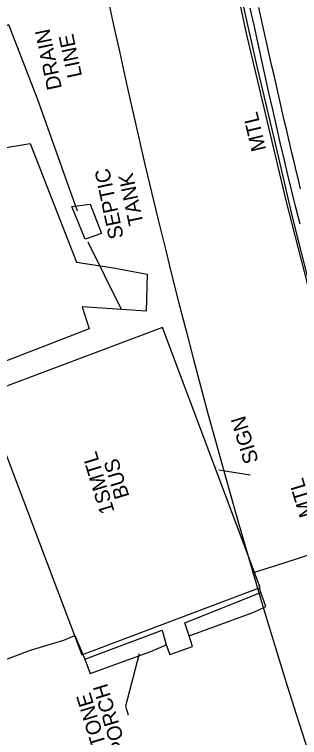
# Model space of a CAD drawing. Extents: x 472260 to 482161, y 489063 to 507124.
# Drawn here: x 478378 to 478455, y 494825.8 to 495021.1 of the extents above; entities that cross this region are included whole.
import ezdxf

# ---------------------------------------------------------------- set-up
doc = ezdxf.new("R2010")
doc.units = 0
for name, color, linetype in [('Exist Plan Preparation Watershed Blue', 7, 'Continuous'), ('Exist Roads Change in Surface', 7, 'Continuous'), ('Exist Structure Minor Drop Inlet Cogo Elevation', 7, 'Continuous'), ('Exist Structure Minor Pipes CMP 30 Inch Invert', 7, 'Continuous'), ('Exist Utilities Water Meter CELL', 7, 'Continuous'), ('Old_Level_51', 7, 'Continuous'), ('Prop Drainage Structure Catch Basin Convert From Junction Box Label', 7, 'Continuous'), ('Prop Drainage Structure Drop Inlet Grate 2 Narrow Slots and Sag Grates 840 24 CELL', 7, 'Continuous'), ('Prop Drainage Structure Outlet Berm Ditch 850 10 CELL', 7, 'Continuous'), ('Prop Drainage Structure Pipe CSP 18in', 7, 'Continuous'), ('Prop Drainage Structure Pipe Plug CELL', 7, 'Continuous'), ('Prop Drainage Structure Pipe RCP 18in Class III', 7, 'Continuous'), ('Prop Drainage Structure Pipe RCP 30in Class III', 7, 'Continuous'), ('Prop Drainage Structure Pipe RCP 42in Class III', 7, 'Continuous'), ('Prop Drainage Structure Pipe Stub Out CELL', 7, 'Continuous'), ('Prop Drainage Structure Plot Symbol 50 Scale CELL', 7, 'Continuous'), ('Prop Earthen Structure Ditch Flow Line', 7, 'Continuous'), ('Prop NEU Channel Block Detail CELL', 7, 'Continuous'), ('Prop SS Cut Line', 7, 'Continuous'), ('Prop SS Fill Line', 7, 'Continuous')]:
    doc.layers.add(name, color=color, linetype=linetype)

msp = doc.modelspace()

# ---------------------------------------------------------------- linework, layer by layer
at = {"layer": 'Exist Plan Preparation Watershed Blue'}
msp.add_lwpolyline([(478397.05, 494847.04), (478417.87, 494854.86), (478419, 494850.88), (478419.92, 494848.3), (478426.03, 494850.44), (478425.12, 494853.29), (478424.02, 494856.85), (478444.53, 494865.01)], dxfattribs=at)
at = {"layer": 'Exist Structure Minor Drop Inlet Cogo Elevation'}
for centre, radius, start, end in [((482394.4, 495875.96), 4080.78, 189.24053, 192.1328), ((480407.9, 495448.91), 2048.89, 192.1328, 219.63873)]:
    msp.add_arc(centre, radius, start, end, dxfattribs=at)
at = {"layer": 'Exist Utilities Water Meter CELL'}
msp.add_line((478406.82, 494941.66), (478397.91, 494959.65), dxfattribs=at)
msp.add_lwpolyline([(478395.07, 494968.01), (478384.21, 494998.37), (478376.49, 495018.29), (478364.42, 495013.63)], dxfattribs=at)
at = {"layer": 'Old_Level_51'}
msp.add_lwpolyline([(478397.11, 494960.4), (478393.49, 494969.29), (478398.48, 494969.94), (478401.52, 494961.96), (478397.11, 494960.4)], dxfattribs=at)
at = {"layer": 'Prop Drainage Structure Catch Basin Convert From Junction Box Label'}
msp.add_lwpolyline([(478501.99, 494799.41), (478492.08, 494829.68), (478483.64, 494856.52), (478476.37, 494880.34), (478468.84, 494907.14), (478462.48, 494930.64), (478457.94, 494947.18), (478453.06, 494966.51), (478448.44, 494986.32), (478443.62, 495006.68), (478438.84, 495028), (478434.23, 495048.56), (478429.71, 495071.45), (478426.14, 495088.84), (478423.02, 495104.56), (478420.87, 495115.4), (478419.24, 495124.62)], dxfattribs=at)
at = {"layer": 'Prop Drainage Structure Drop Inlet Grate 2 Narrow Slots and Sag Grates 840 24 CELL'}
msp.add_lwpolyline([(478455.24, 494974.07), (478454.65, 494976.5), (478454.06, 494978.93), (478453.48, 494981.35), (478452.89, 494983.78), (478452.3, 494986.21), (478451.95, 494987.68), (478451.39, 494990.11), (478450.84, 494992.55), (478450.28, 494994.98), (478449.73, 494997.42), (478449.18, 494999.85), (478448.62, 495002.29), (478448.07, 495004.72), (478447.52, 495007.15), (478446.96, 495009.59), (478446.41, 495012.02), (478445.86, 495014.46), (478445.3, 495016.89), (478444.75, 495019.33), (478444.48, 495020.54), (478443.93, 495022.97)], dxfattribs=at)
at = {"layer": 'Prop Drainage Structure Pipe CSP 18in'}
msp.add_lwpolyline([(478411.66, 494848.48), (478407.95, 494834.33), (478408.69, 494832)], dxfattribs=at)
at = {"layer": 'Prop Drainage Structure Pipe Plug CELL'}
msp.add_line((478441.63, 494896.67), (478433.17, 494898.08), dxfattribs=at)
at = {"layer": 'Prop Drainage Structure Pipe RCP 18in Class III'}
msp.add_lwpolyline([(478375.81, 494985.24), (478382.27, 494986.24), (478394.8, 494954.22), (478404.75, 494952.7), (478413.8, 494950.98), (478413.57, 494941.04), (478396.25, 494942.21), (478398.15, 494936.21), (478368.1, 494924.65)], dxfattribs=at)
at = {"layer": 'Prop Drainage Structure Pipe Stub Out CELL'}
msp.add_lwpolyline([(478455.11, 494964.5), (478453.98, 494968.97), (478452.89, 494973.39), (478451.82, 494977.78), (478450.78, 494982.16), (478449.75, 494986.57), (478448.73, 494991.01), (478447.71, 494995.49), (478446.7, 495000), (478445.7, 495004.53), (478444.69, 495009.08), (478443.69, 495013.65), (478442.68, 495018.24), (478441.67, 495022.84)], dxfattribs=at)
at = {"layer": 'Prop Drainage Structure Plot Symbol 50 Scale CELL'}
msp.add_lwpolyline([(478500.17, 494799.65), (478483.05, 494855.25), (478465.43, 494915.92), (478451.3, 494970.92), (478440.7, 495015.6), (478429.63, 495067.15), (478424.79, 495089.7), (478421.62, 495101.03), (478418.13, 495110.93), (478416.73, 495115.1), (478414.31, 495119.71)], dxfattribs=at)
at = {"layer": 'Prop Earthen Structure Ditch Flow Line'}
for points in [[(478442.83, 494870.47), (478448.78, 494872.36), (478454.14, 494874.09), (478457.92, 494875.34), (478463.97, 494850.47), (478460.1, 494849.11), (478462.28, 494841.33), (478465.11, 494842.11), (478472.08, 494819.85)], [(478425.12, 494853.29), (478442.6, 494859.67), (478445.9, 494861.26), (478444.53, 494865.01), (478444.11, 494866.28)], [(478366.68, 494823.93), (478361.4, 494828.15), (478354.8, 494836.73), (478366.02, 494842.77), (478373.46, 494846.15), (478382.35, 494849.44), (478391.3, 494852.16), (478394.31, 494853.41), (478397.05, 494847.04), (478398.42, 494843.12), (478414.8, 494849.12), (478419, 494850.88)]]:
    msp.add_lwpolyline(points, dxfattribs=at)
at = {"layer": 'Prop SS Fill Line'}
msp.add_lwpolyline([(478369.55, 494918.44), (478396.16, 494848.21), (478444.37, 494866.38), (478417.96, 494936.62)], close=True, dxfattribs=at)

# ---------------------------------------------------------------- texts
at = {"layer": 'Exist Roads Change in Surface'}
for s, p in [('PORCH', (478408.55, 494822.22)), ('STONE', (478403.8, 494820.63))]:
    msp.add_text(s, height=4, rotation=106.8875, dxfattribs=at).set_placement(p)
at = {"layer": 'Exist Structure Minor Pipes CMP 30 Inch Invert'}
for s, p in [('SEPTIC', (478407.51, 494960.93)), ('TANK', (478412.87, 494964.61))]:
    msp.add_text(s, height=4, rotation=101.9269, dxfattribs=at).set_placement(p)
at = {"layer": 'Prop Drainage Structure Outlet Berm Ditch 850 10 CELL'}
for s, p in [('1SMTL', (478405.07, 494886.91)), ('BUS', (478409.06, 494890.99))]:
    msp.add_text(s, height=4, rotation=106.8875, dxfattribs=at).set_placement(p)
at = {"layer": 'Prop Drainage Structure Pipe RCP 30in Class III'}
msp.add_text('MTL', height=4, rotation=106.8875, dxfattribs=at).set_placement((478458.94, 494886))
at = {"layer": 'Prop Drainage Structure Pipe RCP 42in Class III'}
msp.add_text('SIGN', height=4, rotation=106.8875, dxfattribs=at).set_placement((478443.95, 494900.49))
at = {"layer": 'Prop NEU Channel Block Detail CELL'}
msp.add_text('MTL', height=4, rotation=103.3407, dxfattribs=at).set_placement((478445.98, 494984.66))
at = {"layer": 'Prop SS Cut Line'}
for s, p in [('DRAIN', (478390.84, 495001.22)), ('LINE', (478396.28, 495004.48))]:
    msp.add_text(s, height=4, rotation=101.9269, dxfattribs=at).set_placement(p)

doc.saveas('drawing.dxf')
